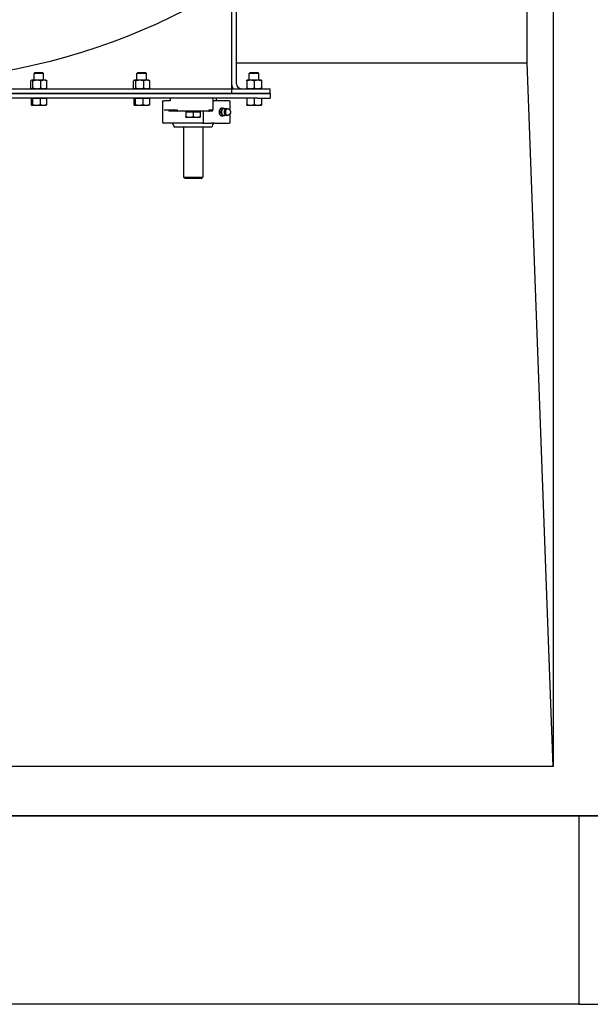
# Model space of a CAD drawing. Header units: inches. Extents: x 24 to 1128, y -58 to 748.
# Tile 606 of 656: x 546 to 568, y 563 to 602. Entities that reach past the tile are written whole.
import ezdxf

# ---------------------------------------------------------------- set-up
doc = ezdxf.new("R2010")
doc.units = ezdxf.units.IN
doc.header["$LTSCALE"] = 32
doc.header["$MEASUREMENT"] = 0
doc.layers.add('Visible (ANSI)', color=7, linetype='Continuous', lineweight=30)

msp = doc.modelspace()

# ---------------------------------------------------------------- linework, layer by layer
at = {"layer": 'Visible (ANSI)'}
for p, q in [((566.34313, 677.43978), (566.34313, 572.68978)), ((565.34313, 600.06478), (565.34313, 618.8953)), ((553.84313, 603.13734), (553.84313, 599.25228)), ((554.03063, 599.25228), (554.03063, 603.25389)), ((554.03063, 600.06478), (565.34313, 600.06478)), ((566.34313, 572.68978), (565.34313, 600.06478)), ((546.19397, 599.68978), (546.15563, 599.65261)), ((546.53063, 599.65261), (546.15563, 599.65261)), ((546.15563, 599.39378), (546.15563, 599.65261)), ((546.19397, 599.68978), (546.49229, 599.68978)), ((546.49229, 599.68978), (546.53063, 599.65261)), ((546.53063, 599.39378), (546.53063, 599.65261)), ((550.19397, 599.68978), (550.15563, 599.65261)), ((550.53063, 599.65261), (550.15563, 599.65261)), ((550.15563, 599.39378), (550.15563, 599.65261)), ((550.19397, 599.68978), (550.49229, 599.68978)), ((550.49229, 599.68978), (550.53063, 599.65261)), ((550.53063, 599.39378), (550.53063, 599.65261)), ((554.56897, 599.68978), (554.53063, 599.65262)), ((554.90563, 599.65262), (554.53063, 599.65262)), ((554.53063, 599.39378), (554.53063, 599.65262)), ((554.56897, 599.68978), (554.86729, 599.68978)), ((554.86729, 599.68978), (554.90563, 599.65262)), ((554.90563, 599.39378), (554.90563, 599.65262)), ((546.03019, 599.08992), (546.03019, 599.36864)), ((546.06163, 599.39378), (546.05261, 599.38857)), ((546.07037, 599.39378), (546.06163, 599.39378)), ((546.26703, 599.39378), (546.07037, 599.39378)), ((546.11056, 599.08992), (546.11056, 599.36864)), ((546.53979, 599.39378), (546.26703, 599.39378)), ((546.4235, 599.08992), (546.4235, 599.36864)), ((546.62463, 599.39378), (546.53979, 599.39378)), ((546.62463, 599.39378), (546.63365, 599.38857)), ((546.65608, 599.08992), (546.65608, 599.36864)), ((550.03019, 599.08992), (550.03019, 599.36864)), ((550.06163, 599.39378), (550.05261, 599.38857)), ((550.07037, 599.39378), (550.06163, 599.39378)), ((550.26703, 599.39378), (550.07037, 599.39378)), ((550.11056, 599.08992), (550.11056, 599.36864)), ((550.53979, 599.39378), (550.26703, 599.39378)), ((550.4235, 599.08992), (550.4235, 599.36864)), ((550.62463, 599.39378), (550.53979, 599.39378)), ((550.62463, 599.39378), (550.63365, 599.38857)), ((550.65608, 599.08992), (550.65608, 599.36864)), ((553.84313, 599.25228), (553.84313, 599.06478)), ((554.57738, 599.39378), (554.43663, 599.39378)), ((554.43663, 599.36864), (554.43663, 599.08992)), ((554.85888, 599.39378), (554.57738, 599.39378)), ((554.71813, 599.36864), (554.71813, 599.08992)), ((554.99963, 599.39378), (554.85888, 599.39378)), ((554.99963, 599.36864), (554.99963, 599.08992)), ((554.84313, 598.87728), (525.84313, 598.87728)), ((526.84313, 599.06478), (553.84313, 599.06478)), ((526.84313, 598.87728), (553.84313, 598.87728)), ((546.06163, 599.06478), (546.05261, 599.06999)), ((546.62463, 599.06478), (546.63365, 599.06999)), ((550.06163, 599.06478), (550.05261, 599.06999)), ((550.62463, 599.06478), (550.63365, 599.06999)), ((553.84313, 599.06478), (554.84313, 599.06478)), ((553.84313, 599.06478), (553.84313, 598.87728)), ((553.84313, 599.06478), (553.84313, 598.87728)), ((553.84313, 598.87728), (554.84313, 598.87728)), ((554.84313, 599.06478), (555.34313, 599.06478)), ((554.84313, 598.87728), (555.34313, 598.87728)), ((555.34313, 598.87728), (554.84313, 598.87728)), ((555.34313, 598.87728), (555.34313, 599.06478)), ((555.34313, 598.87728), (555.34313, 598.68978)), ((554.84313, 598.68978), (525.84313, 598.68978)), ((546.03988, 598.68978), (546.06572, 598.68978)), ((546.03988, 598.68978), (546.03988, 598.44687)), ((546.06213, 598.42178), (546.0585, 598.42387)), ((546.06213, 598.68978), (546.06213, 598.68978)), ((546.06213, 598.42178), (546.06572, 598.42178)), ((546.06572, 598.68978), (546.09156, 598.68978)), ((546.06572, 598.42178), (546.24318, 598.42178)), ((546.09156, 598.68978), (546.09156, 598.44687)), ((546.09156, 598.68978), (546.24318, 598.68978)), ((546.24318, 598.68978), (546.39481, 598.68978)), ((546.24318, 598.42178), (546.5206, 598.42178)), ((546.39481, 598.68978), (546.39481, 598.44687)), ((546.39481, 598.68978), (546.5206, 598.68978)), ((546.5206, 598.68978), (546.64638, 598.68978)), ((546.5206, 598.42178), (546.62413, 598.42178)), ((546.62413, 598.68978), (546.62413, 598.68978)), ((546.62413, 598.42178), (546.62777, 598.42387)), ((546.64638, 598.68978), (546.64638, 598.44687)), ((550.03988, 598.68978), (550.06572, 598.68978)), ((550.03988, 598.68978), (550.03988, 598.44687)), ((550.06213, 598.42178), (550.0585, 598.42387)), ((550.06213, 598.68978), (550.06213, 598.68978)), ((550.06213, 598.42178), (550.06572, 598.42178)), ((550.06572, 598.68978), (550.09156, 598.68978)), ((550.06572, 598.42178), (550.24318, 598.42178)), ((550.09156, 598.68978), (550.09156, 598.44687)), ((550.09156, 598.68978), (550.24318, 598.68978)), ((550.24318, 598.68978), (550.39481, 598.68978)), ((550.24318, 598.42178), (550.5206, 598.42178)), ((550.39481, 598.68978), (550.39481, 598.44687)), ((550.39481, 598.68978), (550.5206, 598.68978)), ((550.5206, 598.68978), (550.64638, 598.68978)), ((550.5206, 598.42178), (550.62413, 598.42178)), ((550.62413, 598.68978), (550.62413, 598.68978)), ((550.62413, 598.42178), (550.62777, 598.42387)), ((550.64638, 598.68978), (550.64638, 598.44687)), ((551.15563, 598.58978), (551.21403, 598.58978)), ((551.15563, 598.58978), (551.15563, 597.77103)), ((551.44791, 598.58978), (551.21403, 598.58978)), ((551.4457, 598.68978), (551.4457, 598.58978)), ((551.44791, 598.68978), (551.44791, 598.58978)), ((553.12524, 598.23978), (553.12524, 598.68978)), ((553.12634, 598.58978), (553.12634, 598.68978)), ((553.12634, 598.58978), (553.18214, 598.58978)), ((553.74783, 598.58978), (553.18214, 598.58978)), ((553.24057, 598.68978), (553.24057, 598.58978)), ((553.74783, 598.58978), (553.77712, 598.58978)), ((553.77712, 598.58978), (553.77712, 598.22387)), ((554.43713, 598.68978), (554.43713, 598.44688)), ((554.43713, 598.42178), (554.57763, 598.42178)), ((554.57763, 598.42178), (554.85863, 598.42178)), ((554.71813, 598.68978), (554.71813, 598.44688)), ((554.84313, 598.68978), (555.34313, 598.68978)), ((554.85863, 598.42178), (554.99913, 598.42178)), ((554.99913, 598.68978), (554.99913, 598.44688)), ((551.21403, 598.23978), (551.72291, 598.23978)), ((551.39864, 598.23978), (551.39864, 598.18978)), ((551.72291, 598.18978), (551.39864, 598.18978)), ((551.72291, 598.23978), (551.72291, 598.18978)), ((551.72291, 598.18978), (551.73401, 598.18978)), ((552.95225, 598.18978), (551.73401, 598.18978)), ((552.06188, 598.16478), (552.34313, 598.16478)), ((552.06188, 598.16478), (552.06188, 597.98052)), ((552.09001, 598.16478), (552.09001, 598.18978)), ((552.34313, 598.16478), (552.62438, 598.16478)), ((552.34313, 598.16478), (552.34313, 597.98052)), ((552.59626, 598.16478), (552.59626, 598.18978)), ((552.62438, 598.16478), (552.62438, 597.98052)), ((552.75121, 597.77103), (552.75121, 598.18978)), ((552.95225, 598.18978), (552.96336, 598.18978)), ((552.96336, 598.18978), (552.96336, 598.23978)), ((552.96336, 598.23978), (553.12524, 598.23978)), ((553.09655, 598.18978), (552.96336, 598.18978)), ((553.09655, 598.18978), (553.09655, 598.23978)), ((553.36118, 598.1554), (553.42729, 598.1554)), ((553.41743, 598.2932), (553.48354, 598.2932)), ((553.41743, 598.01761), (553.48354, 598.01761)), ((553.76963, 598.23178), (553.73733, 598.26117)), ((553.76963, 598.07903), (553.73733, 598.04964)), ((553.77712, 598.08694), (553.77712, 597.72103)), ((552.71204, 597.72103), (551.20563, 597.72103)), ((552.06188, 597.9554), (552.20251, 597.9554)), ((552.20251, 597.9554), (552.48376, 597.9554)), ((552.48376, 597.9554), (552.62438, 597.9554)), ((552.71204, 597.72103), (553.04072, 597.72103)), ((553.18214, 597.72103), (553.04072, 597.72103)), ((553.18214, 597.72103), (553.74783, 597.72103)), ((553.77712, 597.72103), (553.74783, 597.72103)), ((553.07738, 597.56478), (551.60888, 597.56478)), ((551.96813, 597.56478), (551.96813, 595.62728)), ((552.71813, 597.56478), (552.71813, 595.62728)), ((551.96813, 595.62728), (552.71813, 595.62728)), ((552.03063, 595.56478), (551.96813, 595.62728)), ((552.65563, 595.56478), (552.03063, 595.56478)), ((552.65563, 595.56478), (552.71813, 595.62728)), ((566.34313, 572.68978), (514.34313, 572.68978)), ((507.34313, 570.76978), (573.34313, 570.76978)), ((512.44313, 570.78978), (568.24313, 570.78978)), ((567.34313, 570.76978), (567.34313, 563.43978)), ((567.34313, 563.43978), (513.34313, 563.43978)), ((567.34313, 563.43978), (568.26313, 563.43978))]:
    msp.add_line(p, q, dxfattribs=at)
msp.add_circle((540.34313, 625.06478), 25.75, dxfattribs=at)
for centre, radius, start, end in [((554.21813, 599.25228), 0.375, 180, 210), ((554.21813, 599.25228), 0.1875, 180, 270), ((553.67252, 598.1554), 0.12795, 74.865514, 144.956464), ((553.67252, 598.1554), 0.12795, 215.043536, 285.134486), ((551.20563, 597.77103), 0.05, 180, 270), ((551.42138, 597.56478), 0.1875, 0, 56.44269), ((553.26488, 597.56478), 0.1875, 123.55731, 180)]:
    msp.add_arc(centre, radius, start, end, dxfattribs=at)
for centre, major_axis, start_param, end_param in [((553.46498, 598.1554), (0, 0.15625), 5.79224464, 9.91571863), ((553.44289, 598.1554), (0, 0.125), 0.50126686, 2.6403258), ((553.5485, 598.1554), (0, 0.1378), 1.04719755, 2.0943951), ((553.5485, 598.1554), (0, 0.1378), 0, 1.04719755), ((553.5485, 598.1554), (0, -0.1378), 5.23598776, 6.28318531), ((553.62014, 598.1554), (0, 0.10433), 0.78949219, 2.35210046), ((553.5485, 598.1554), (0, 0.1378), 5.64637727, 6.28318531), ((553.5485, 598.1554), (0, -0.1378), 0, 0.63680804), ((553.68922, 598.1554), (0, -0.12575), 2.5699821, 6.85479586)]:
    msp.add_ellipse(centre, major_axis=major_axis, ratio=0.70710678, start_param=start_param, end_param=end_param, dxfattribs=at)
for points, weights in [([(546.07037, 599.39378), (546.05172, 599.39378), (546.03019, 599.36864)], [1, 1.0379548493, 1]), ([(546.11056, 599.36864), (546.08902, 599.39378), (546.07037, 599.39378)], [1, 1.0379548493, 1]), ([(546.26703, 599.39378), (546.19441, 599.39378), (546.11056, 599.36864)], [1, 1.0379548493, 1]), ([(546.4235, 599.36864), (546.33965, 599.39378), (546.26703, 599.39378)], [1, 1.0379548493, 1]), ([(546.53979, 599.39378), (546.48582, 599.39378), (546.4235, 599.36864)], [1, 1.0379548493, 1]), ([(546.65608, 599.36864), (546.59376, 599.39378), (546.53979, 599.39378)], [1, 1.0379548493, 1]), ([(546.63365, 599.38857), (546.64424, 599.38246), (546.65608, 599.36864)], [1.01885219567, 1.02051902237, 1]), ([(550.07037, 599.39378), (550.05172, 599.39378), (550.03019, 599.36864)], [1, 1.0379548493, 1]), ([(550.11056, 599.36864), (550.08902, 599.39378), (550.07037, 599.39378)], [1, 1.0379548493, 1]), ([(550.26703, 599.39378), (550.19441, 599.39378), (550.11056, 599.36864)], [1, 1.0379548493, 1]), ([(550.4235, 599.36864), (550.33965, 599.39378), (550.26703, 599.39378)], [1, 1.0379548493, 1]), ([(550.53979, 599.39378), (550.48582, 599.39378), (550.4235, 599.36864)], [1, 1.0379548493, 1]), ([(550.65608, 599.36864), (550.59376, 599.39378), (550.53979, 599.39378)], [1, 1.0379548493, 1]), ([(550.63365, 599.38857), (550.64424, 599.38246), (550.65608, 599.36864)], [1.01885219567, 1.02051902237, 1]), ([(554.43663, 599.36864), (554.43663, 599.39378), (554.43663, 599.39378)], [1, 1.0379548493, 1]), ([(554.57738, 599.39378), (554.51206, 599.39378), (554.43663, 599.36864)], [1, 1.0379548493, 1]), ([(554.71813, 599.36864), (554.64271, 599.39378), (554.57738, 599.39378)], [1, 1.0379548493, 1]), ([(554.85888, 599.39378), (554.79356, 599.39378), (554.71813, 599.36864)], [1, 1.0379548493, 1]), ([(554.99963, 599.36864), (554.92421, 599.39378), (554.85888, 599.39378)], [1, 1.0379548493, 1]), ([(554.99963, 599.39378), (554.99963, 599.39378), (554.99963, 599.36864)], [1, 1.0379548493, 1]), ([(546.03019, 599.08992), (546.05172, 599.06478), (546.07037, 599.06478)], [1, 1.0379548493, 1]), ([(546.07037, 599.06478), (546.08902, 599.06478), (546.11056, 599.08992)], [1, 1.0379548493, 1]), ([(546.11056, 599.08992), (546.19441, 599.06478), (546.26703, 599.06478)], [1, 1.0379548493, 1]), ([(546.26703, 599.06478), (546.33965, 599.06478), (546.4235, 599.08992)], [1, 1.0379548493, 1]), ([(546.4235, 599.08992), (546.48582, 599.06478), (546.53979, 599.06478)], [1, 1.0379548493, 1]), ([(546.53979, 599.06478), (546.59376, 599.06478), (546.65608, 599.08992)], [1, 1.0379548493, 1]), ([(546.65608, 599.08992), (546.64424, 599.0761), (546.63365, 599.06999)], [1, 1.02051902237, 1.01885219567]), ([(550.03019, 599.08992), (550.05172, 599.06478), (550.07037, 599.06478)], [1, 1.0379548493, 1]), ([(550.07037, 599.06478), (550.08902, 599.06478), (550.11056, 599.08992)], [1, 1.0379548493, 1]), ([(550.11056, 599.08992), (550.19441, 599.06478), (550.26703, 599.06478)], [1, 1.0379548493, 1]), ([(550.26703, 599.06478), (550.33965, 599.06478), (550.4235, 599.08992)], [1, 1.0379548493, 1]), ([(550.4235, 599.08992), (550.48582, 599.06478), (550.53979, 599.06478)], [1, 1.0379548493, 1]), ([(550.53979, 599.06478), (550.59376, 599.06478), (550.65608, 599.08992)], [1, 1.0379548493, 1]), ([(550.65608, 599.08992), (550.64424, 599.0761), (550.63365, 599.06999)], [1, 1.02051902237, 1.01885219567]), ([(554.43663, 599.08992), (554.51206, 599.06478), (554.57738, 599.06478)], [1, 1.0379548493, 1]), ([(554.43663, 599.06478), (554.43663, 599.06478), (554.43663, 599.08992)], [1, 1.0379548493, 1]), ([(554.57738, 599.06478), (554.64271, 599.06478), (554.71813, 599.08992)], [1, 1.0379548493, 1]), ([(554.71813, 599.08992), (554.79356, 599.06478), (554.85888, 599.06478)], [1, 1.0379548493, 1]), ([(554.85888, 599.06478), (554.92421, 599.06478), (554.99963, 599.08992)], [1, 1.0379548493, 1]), ([(554.99963, 599.08992), (554.99963, 599.06478), (554.99963, 599.06478)], [1, 1.0379548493, 1]), ([(546.03988, 598.44687), (546.05373, 598.42178), (546.06572, 598.42178)], [1, 1.0379548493, 1]), ([(546.06572, 598.42178), (546.07771, 598.42178), (546.09156, 598.44687)], [1, 1.0379548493, 1]), ([(546.09156, 598.44687), (546.17281, 598.42178), (546.24318, 598.42178)], [1, 1.0379548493, 1]), ([(546.24318, 598.42178), (546.31355, 598.42178), (546.39481, 598.44687)], [1, 1.0379548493, 1]), ([(546.39481, 598.44687), (546.46222, 598.42178), (546.5206, 598.42178)], [1, 1.0379548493, 1]), ([(546.5206, 598.42178), (546.57898, 598.42178), (546.64638, 598.44687)], [1, 1.0379548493, 1]), ([(546.64638, 598.44687), (546.63647, 598.4289), (546.62777, 598.42387)], [1, 1.02689674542, 1.01567267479]), ([(550.03988, 598.44687), (550.05373, 598.42178), (550.06572, 598.42178)], [1, 1.0379548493, 1]), ([(550.06572, 598.42178), (550.07771, 598.42178), (550.09156, 598.44687)], [1, 1.0379548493, 1]), ([(550.09156, 598.44687), (550.17281, 598.42178), (550.24318, 598.42178)], [1, 1.0379548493, 1]), ([(550.24318, 598.42178), (550.31355, 598.42178), (550.39481, 598.44687)], [1, 1.0379548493, 1]), ([(550.39481, 598.44687), (550.46222, 598.42178), (550.5206, 598.42178)], [1, 1.0379548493, 1]), ([(550.5206, 598.42178), (550.57898, 598.42178), (550.64638, 598.44687)], [1, 1.0379548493, 1]), ([(550.64638, 598.44687), (550.63647, 598.4289), (550.62777, 598.42387)], [1, 1.02689674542, 1.01567267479]), ([(554.43713, 598.44688), (554.51243, 598.42178), (554.57763, 598.42178)], [1, 1.0379548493, 1]), ([(554.43713, 598.42178), (554.43713, 598.42178), (554.43713, 598.44688)], [1, 1.0379548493, 1]), ([(554.57763, 598.42178), (554.64284, 598.42178), (554.71813, 598.44688)], [1, 1.0379548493, 1]), ([(554.71813, 598.44688), (554.79343, 598.42178), (554.85863, 598.42178)], [1, 1.0379548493, 1]), ([(554.85863, 598.42178), (554.92384, 598.42178), (554.99913, 598.44688)], [1, 1.0379548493, 1]), ([(554.99913, 598.44688), (554.99913, 598.42178), (554.99913, 598.42178)], [1, 1.0379548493, 1]), ([(553.3806, 598.2243), (553.36755, 598.19233), (553.36118, 598.1554)], [1, 1.0379548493, 1]), ([(553.36118, 598.1554), (553.36755, 598.11848), (553.3806, 598.08651)], [1, 1.0379548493, 1]), ([(553.41743, 598.2932), (553.39366, 598.25628), (553.3806, 598.2243)], [1, 1.0379548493, 1]), ([(553.3806, 598.08651), (553.39366, 598.05453), (553.41743, 598.01761)], [1, 1.0379548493, 1]), ([(553.42729, 598.1554), (553.45107, 598.19233), (553.46412, 598.2243)], [1, 1.0379548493, 1]), ([(553.46412, 598.08651), (553.45107, 598.11848), (553.42729, 598.1554)], [1, 1.0379548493, 1]), ([(553.46412, 598.2243), (553.47717, 598.25628), (553.48354, 598.2932)], [1, 1.0379548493, 1]), ([(553.48354, 598.01761), (553.47717, 598.05453), (553.46412, 598.08651)], [1, 1.0379548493, 1]), ([(553.48354, 598.2932), (553.52239, 598.2932), (553.5485, 598.2932)], [1, 1.0379548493, 1]), ([(553.5485, 598.01761), (553.52239, 598.01761), (553.48354, 598.01761)], [1, 1.0379548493, 1]), ([(553.5485, 598.2932), (553.57461, 598.2932), (553.59605, 598.2932)], [1, 1.0379548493, 1]), ([(553.59605, 598.01761), (553.57461, 598.01761), (553.5485, 598.01761)], [1, 1.0379548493, 1]), ([(553.59605, 598.2932), (553.60454, 598.28001), (553.61147, 598.26786)], [1, 1.0132325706, 1.01723833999]), ([(553.61147, 598.04295), (553.60454, 598.0308), (553.59605, 598.01761)], [1.01723833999, 1.0132325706, 1]), ([(552.06188, 597.98052), (552.13724, 597.9554), (552.20251, 597.9554)], [1, 1.0379548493, 1]), ([(552.06188, 597.9554), (552.06188, 597.9554), (552.06188, 597.98052)], [1, 1.0379548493, 1]), ([(552.20251, 597.9554), (552.26777, 597.9554), (552.34313, 597.98052)], [1, 1.0379548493, 1]), ([(552.34313, 597.98052), (552.41849, 597.9554), (552.48376, 597.9554)], [1, 1.0379548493, 1]), ([(552.48376, 597.9554), (552.54902, 597.9554), (552.62438, 597.98052)], [1, 1.0379548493, 1]), ([(552.62438, 597.98052), (552.62438, 597.9554), (552.62438, 597.9554)], [1, 1.0379548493, 1])]:
    msp.add_rational_spline(points, weights, degree=2, dxfattribs=at)
for points, knots in [([(553.60742, 598.26556), (553.60723, 598.26567), (553.60707, 598.26577), (553.6063, 598.26627), (553.60601, 598.26651), (553.60601, 598.26651)], [1.455384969, 1.455384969, 1.455384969, 1.455384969, 1.47653819, 1.47653819, 1.566481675, 1.566481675, 1.566481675, 1.566481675]), ([(553.60601, 598.0443), (553.60601, 598.0443), (553.6063, 598.04454), (553.60707, 598.04504), (553.60723, 598.04514), (553.60742, 598.04525)], [3.669506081, 3.669506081, 3.669506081, 3.669506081, 3.759449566, 3.759449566, 3.780602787, 3.780602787, 3.780602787, 3.780602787]), ([(553.76963, 598.23178), (553.77563, 598.22632), (553.7809, 598.2196), (553.7897, 598.20417), (553.79319, 598.19542), (553.79798, 598.17685), (553.79928, 598.16704), (553.79956, 598.14735), (553.79854, 598.13748), (553.79427, 598.11865), (553.79102, 598.10968), (553.78254, 598.09358), (553.77731, 598.08643), (553.77074, 598.08005), (553.77019, 598.07953), (553.76963, 598.07903)], [1.6188081, 1.6188081, 1.6188081, 1.6188081, 1.93911213, 1.93911213, 2.26780621, 2.26780621, 2.59799076, 2.59799076, 2.92809932, 2.92809932, 3.25829127, 3.25829127, 3.58739104, 3.58739104, 3.61717965, 3.61717965, 3.61717965, 3.61717965]), ([(552.71204, 597.72103), (552.71705, 597.72103), (552.72297, 597.72256), (552.73205, 597.72757), (552.73688, 597.7318), (552.74356, 597.7407), (552.74667, 597.74682), (552.75015, 597.75805), (552.75121, 597.76506), (552.75121, 597.77103)], [-0.198415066, -0.198415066, -0.198415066, -0.198415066, -0.144401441, -0.144401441, -0.093393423, -0.093393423, -0.045517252, -0.045517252, 0, 0, 0, 0])]:
    msp.add_open_spline(points, degree=3, knots=knots, dxfattribs=at)

doc.saveas('drawing.dxf')
